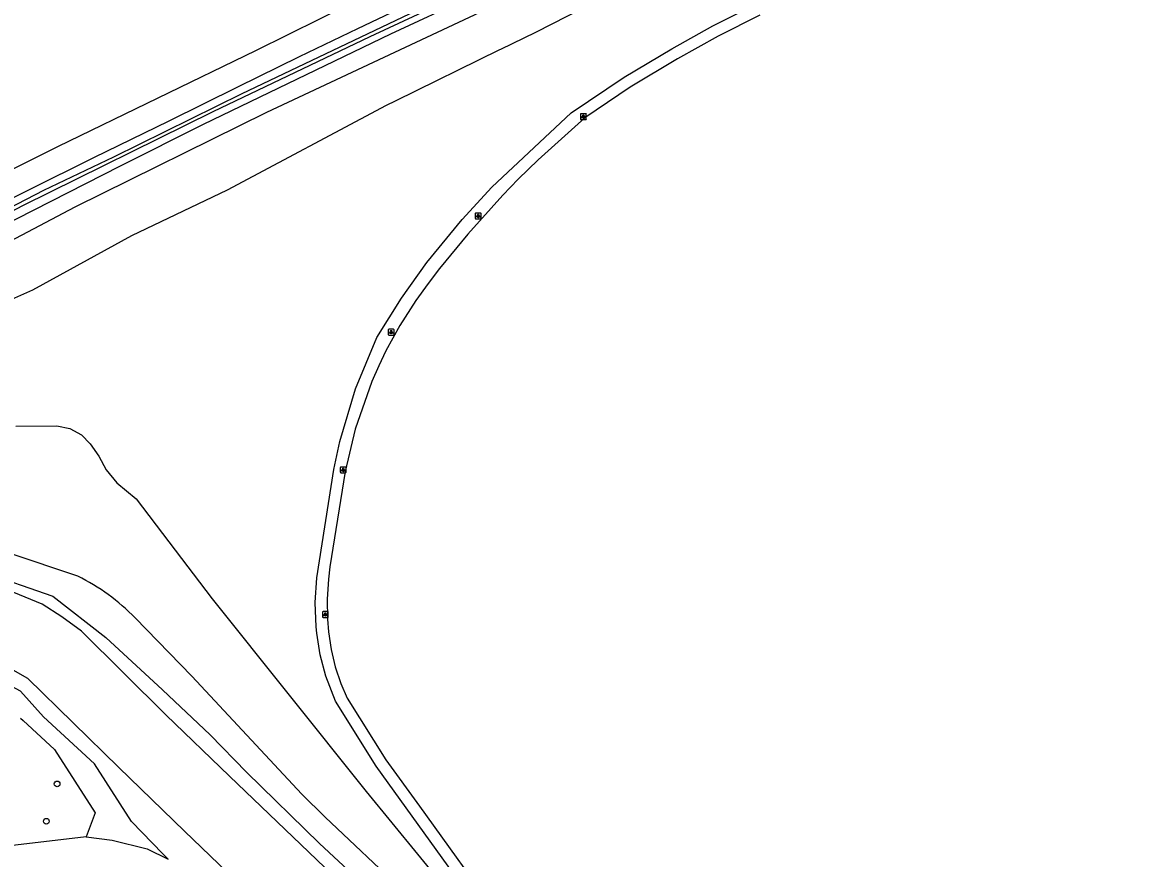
# Model space of a CAD drawing. Extents: x 157767 to 159171, y 387842 to 389425.
# Drawn here: x 158418.2 to 158610.6, y 389051.7 to 389194.7 of the extents above; entities that cross this region are included whole.
import ezdxf

# ---------------------------------------------------------------- set-up
doc = ezdxf.new("R2010")
doc.units = 0
for name, color, linetype in [('IMGEO_Boom', 7, 'Continuous'), ('IMGEO_Fietspad_gesloten', 7, 'Continuous'), ('IMGEO_Grasland_overig', 7, 'Continuous'), ('IMGEO_Groenvoorziening', 7, 'Continuous'), ('IMGEO_Lichtpunt', 7, 'Continuous'), ('IMGEO_Loofbos', 7, 'Continuous'), ('IMGEO_Struiken', 7, 'Continuous'), ('IMGEO_Walbescherming', 7, 'Continuous'), ('IMGEO_Waterloop', 7, 'Continuous')]:
    doc.layers.add(name, color=color, linetype=linetype)

msp = doc.modelspace()

# ---------------------------------------------------------------- linework, layer by layer
at = {"layer": 'IMGEO_Boom'}
for centre in [(158424.14, 389064.44), (158422.29, 389058.05)]:
    msp.add_circle(centre, 0.489, dxfattribs=at)
at = {"layer": 'IMGEO_Fietspad_gesloten'}
msp.add_lwpolyline([(158544.39, 389195.95), (158537.3, 389192.35), (158530.32, 389188.47), (158522.24, 389183.64), (158514.45, 389178.41), (158506.48, 389171.18), (158503.04, 389167.91), (158500.43, 389165.17), (158494.42, 389158.49), (158489.61, 389152.61), (158487.65, 389150.02), (158485.52, 389147.11), (158482.81, 389142.84), (158480.41, 389138.52), (158479.19, 389135.98), (158478.03, 389133.3), (158475.13, 389125.13), (158473.45, 389117.86), (158470.81, 389101.56), (158470.58, 389099.47), (158470.33, 389096.05), (158470.39, 389092.62), (158470.58, 389090.46), (158471.03, 389087.44), (158471.74, 389084.48), (158472.72, 389081.59), (158473.79, 389079.13), (158480.39, 389068.57), (158486.14, 389060.61), (158500, 389041.35)], dxfattribs=at)
at = {"layer": 'IMGEO_Grasland_overig'}
for points in [[(158272.83, 389086.6), (158283.64, 389092.77), (158285.15, 389093.84), (158289.38, 389096.29), (158302.62, 389103.68), (158314.88, 389110.6), (158326.51, 389117.04), (158336.74, 389122.59), (158346.93, 389128.24), (158357.19, 389133.94), (158369.36, 389140.53), (158381.51, 389146.73), (158393.11, 389152.72), (158404.85, 389158.83), (158419.27, 389166.09), (158430.42, 389171.6), (158443.34, 389177.85), (158455.04, 389183.68), (158465.63, 389188.86), (158475.63, 389193.65), (158484.83, 389198.03), (158493.09, 389201.9)], [(158443.16, 389051.56), (158442.22, 389052.47), (158436.89, 389057.99), (158430.54, 389067.85), (158421.83, 389075.92), (158417.85, 389080.28), (158411.76, 389083.53), (158404.45, 389083.88), (158395.9, 389081.49), (158376.3, 389072.36), (158359.29, 389064.22), (158350.17, 389060.18), (158348.14, 389059.52), (158340.83, 389058.14), (158337.4, 389058.04), (158334.35, 389058.54), (158329.75, 389059.53), (158325.9, 389060.89), (158320.42, 389062.67), (158310.96, 389066.74), (158306.32, 389068.9), (158302.74, 389070.38)], [(158429.13, 389055.41), (158433.56, 389054.84), (158439.54, 389053.33), (158443.16, 389051.56)]]:
    msp.add_lwpolyline(points, dxfattribs=at)
at = {"layer": 'IMGEO_Groenvoorziening'}
for points in [[(158693.03, 389285.03), (158574.65, 389235.36), (158494.73, 389199.02), (158481.19, 389192.68), (158449.11, 389177.22), (158434.93, 389170.13), (158411.14, 389158.02), (158400.18, 389152.23), (158388.32, 389146.2), (158379.64, 389141.47), (158359.9, 389131.27), (158349.55, 389125.47), (158329.28, 389114.49), (158321, 389109.78), (158310.03, 389103.85), (158296.35, 389095.94), (158286.95, 389090.73), (158285.36, 389089.97), (158285.9, 389087.68)], [(158411.22, 389100.75), (158423.42, 389096.58), (158432.46, 389089.47), (158442.19, 389080.54), (158450.36, 389072.82), (158456.57, 389066.47), (158469.06, 389054.26), (158492.68, 389032.28)]]:
    msp.add_lwpolyline(points, dxfattribs=at)
at = {"layer": 'IMGEO_Lichtpunt'}
for p, q in [((158513.71, 389179), (158513.71, 389178.19)), ((158513.71, 389179), (158513.71, 389178.19)), ((158514.62, 389179.09), (158513.81, 389179.09)), ((158514.62, 389179.09), (158513.81, 389179.09)), ((158513.81, 389178.09), (158514.62, 389178.09)), ((158513.81, 389178.09), (158514.62, 389178.09)), ((158514.71, 389178.19), (158514.71, 389179)), ((158514.71, 389178.19), (158514.71, 389179)), ((158495.71, 389162.01), (158495.71, 389161.2)), ((158495.71, 389162.01), (158495.71, 389161.2)), ((158496.61, 389162.1), (158495.81, 389162.1)), ((158496.61, 389162.1), (158495.81, 389162.1)), ((158495.81, 389161.11), (158496.61, 389161.11)), ((158495.81, 389161.11), (158496.61, 389161.11)), ((158496.71, 389161.2), (158496.71, 389162.01)), ((158496.71, 389161.2), (158496.71, 389162.01)), ((158480.81, 389142.12), (158480.81, 389141.31)), ((158480.81, 389142.12), (158480.81, 389141.31)), ((158481.71, 389142.22), (158480.9, 389142.22)), ((158481.71, 389142.22), (158480.9, 389142.22)), ((158481.81, 389141.31), (158481.81, 389142.12)), ((158481.81, 389141.31), (158481.81, 389142.12)), ((158480.9, 389141.22), (158481.71, 389141.22)), ((158480.9, 389141.22), (158481.71, 389141.22)), ((158472.61, 389118.56), (158472.61, 389117.75)), ((158472.61, 389118.56), (158472.61, 389117.75)), ((158473.51, 389118.65), (158472.71, 389118.65)), ((158473.51, 389118.65), (158472.71, 389118.65)), ((158473.61, 389117.75), (158473.61, 389118.56)), ((158473.61, 389117.75), (158473.61, 389118.56)), ((158472.71, 389117.66), (158473.51, 389117.66)), ((158472.71, 389117.66), (158473.51, 389117.66)), ((158469.55, 389093.81), (158469.55, 389093.01)), ((158469.55, 389093.81), (158469.55, 389093.01)), ((158470.45, 389093.91), (158469.65, 389093.91)), ((158470.45, 389093.91), (158469.65, 389093.91)), ((158470.55, 389093.01), (158470.55, 389093.81)), ((158470.55, 389093.01), (158470.55, 389093.81)), ((158469.65, 389092.91), (158470.45, 389092.91)), ((158469.65, 389092.91), (158470.45, 389092.91))]:
    msp.add_line(p, q, dxfattribs=at)
for points in [[(158514.09, 389178.66), (158514.13, 389178.63), (158513.94, 389178.37), (158513.9, 389178.4), (158514.09, 389178.66)], [(158514.19, 389178.61), (158514.24, 389178.61), (158514.24, 389178.29), (158514.19, 389178.29), (158514.19, 389178.61)], [(158514.3, 389178.63), (158514.34, 389178.66), (158514.52, 389178.4), (158514.49, 389178.37), (158514.3, 389178.63)], [(158496.09, 389161.67), (158496.12, 389161.65), (158495.94, 389161.38), (158495.9, 389161.41), (158496.09, 389161.67)], [(158496.19, 389161.63), (158496.24, 389161.63), (158496.24, 389161.3), (158496.19, 389161.3), (158496.19, 389161.63)], [(158496.3, 389161.65), (158496.34, 389161.67), (158496.52, 389161.41), (158496.48, 389161.38), (158496.3, 389161.65)], [(158481.18, 389141.78), (158481.22, 389141.76), (158481.03, 389141.49), (158481, 389141.52), (158481.18, 389141.78)], [(158481.28, 389141.74), (158481.33, 389141.74), (158481.33, 389141.41), (158481.28, 389141.41), (158481.28, 389141.74)], [(158481.39, 389141.76), (158481.43, 389141.78), (158481.62, 389141.52), (158481.58, 389141.49), (158481.39, 389141.76)], [(158472.99, 389118.22), (158473.02, 389118.2), (158472.84, 389117.93), (158472.8, 389117.96), (158472.99, 389118.22)], [(158473.09, 389118.18), (158473.13, 389118.18), (158473.13, 389117.85), (158473.09, 389117.85), (158473.09, 389118.18)], [(158473.2, 389118.2), (158473.24, 389118.22), (158473.42, 389117.96), (158473.38, 389117.93), (158473.2, 389118.2)], [(158469.93, 389093.48), (158469.96, 389093.45), (158469.78, 389093.19), (158469.74, 389093.21), (158469.93, 389093.48)], [(158470.03, 389093.43), (158470.07, 389093.43), (158470.07, 389093.11), (158470.03, 389093.11), (158470.03, 389093.43)], [(158470.14, 389093.45), (158470.18, 389093.48), (158470.36, 389093.21), (158470.32, 389093.19), (158470.14, 389093.45)]]:
    msp.add_lwpolyline(points, dxfattribs=at)
for centre in [(158514.21, 389178.79), (158496.21, 389161.81), (158481.31, 389141.92), (158473.11, 389118.36), (158470.05, 389093.61)]:
    msp.add_circle(centre, 0.0994, dxfattribs=at)
for centre, start, end in [((158513.81, 389179), 90, 180), ((158513.81, 389179), 90, 180), ((158513.81, 389178.19), 180, 270), ((158513.81, 389178.19), 180, 270), ((158514.62, 389179), 0, 90), ((158514.62, 389179), 0, 90), ((158514.62, 389178.19), 270, 0), ((158514.62, 389178.19), 270, 360), ((158495.81, 389162.01), 90, 180), ((158495.81, 389162.01), 90, 180), ((158495.81, 389161.2), 180, 270), ((158495.81, 389161.2), 180, 270), ((158496.61, 389162.01), 0, 90), ((158496.61, 389162.01), 0, 90), ((158496.61, 389161.2), 270, 0), ((158496.61, 389161.2), 270, 360), ((158480.9, 389142.12), 90, 180), ((158480.9, 389142.12), 90, 180), ((158481.71, 389142.12), 0, 90), ((158481.71, 389142.12), 0, 90), ((158480.9, 389141.31), 180, 270), ((158480.9, 389141.31), 180, 270), ((158481.71, 389141.31), 270, 0), ((158481.71, 389141.31), 270, 360), ((158472.71, 389118.56), 90, 180), ((158472.71, 389118.56), 90, 180), ((158473.51, 389118.56), 0, 90), ((158473.51, 389118.56), 0, 90), ((158472.71, 389117.75), 180, 270), ((158472.71, 389117.75), 180, 270), ((158473.51, 389117.75), 270, 0), ((158473.51, 389117.75), 270, 360), ((158469.65, 389093.81), 90, 180), ((158469.65, 389093.81), 90, 180), ((158470.45, 389093.81), 0, 90), ((158470.45, 389093.81), 0, 90), ((158469.65, 389093.01), 180, 270), ((158469.65, 389093.01), 180, 270), ((158470.45, 389093.01), 270, 0), ((158470.45, 389093.01), 270, 360)]:
    msp.add_arc(centre, 0.0946, start, end, dxfattribs=at)
at = {"layer": 'IMGEO_Loofbos'}
for points in [[(158541.22, 389211), (158506.01, 389192.99), (158500, 389190.06), (158499.87, 389190), (158481.98, 389181.26), (158480.46, 389180.52), (158453.23, 389166.03), (158436.89, 389158.19), (158419.93, 389148.9), (158404.97, 389142.27)], [(158498.23, 389040.38), (158478.73, 389067.45), (158471.78, 389078.57), (158470.14, 389082.87), (158469.17, 389086.52), (158468.6, 389090.21), (158468.48, 389091.31), (158468.31, 389095.49), (158468.58, 389099.68), (158471.48, 389118.23), (158472.51, 389123.03), (158475.21, 389132.03), (158478.88, 389140.78), (158483.08, 389147.55), (158487.42, 389153.63), (158493.46, 389160.97), (158498.54, 389166.5), (158512.1, 389179.23), (158521.17, 389185.33), (158529.32, 389190.2), (158536.37, 389194.11), (158556.05, 389204.01)], [(158410.97, 389154.59), (158427.24, 389163.17), (158460.02, 389179.38), (158496.54, 389196.46)], [(158417.05, 389125.61), (158424.1, 389125.72), (158426.33, 389125.24), (158428.3, 389124.17), (158429.81, 389122.6), (158431.27, 389120.5), (158432.53, 389118.15), (158434.36, 389115.92), (158437.66, 389113.22), (158443.27, 389105.85), (158450.66, 389096.1), (158477.03, 389063.16), (158499.01, 389036.36), (158500, 389035.19), (158518.28, 389013.49)], [(158427.67, 389099.95), (158415.93, 389103.91)], [(158495.52, 389034.26), (158483.45, 389046.07), (158470, 389058.74), (158466.02, 389062.67), (158447.17, 389082.86), (158437.51, 389092.82)], [(158417.86, 389075.68), (158418.31, 389075.29), (158423.67, 389070.31), (158430.66, 389059.46), (158429.13, 389055.41)], [(158429.13, 389055.41), (158412.1, 389053.36), (158396.16, 389052.1), (158394.04, 389051.72)]]:
    msp.add_lwpolyline(points, dxfattribs=at)
msp.add_arc((158412.14, 389068.13), 35.41, 44.2174, 63.9885, dxfattribs=at)
at = {"layer": 'IMGEO_Struiken'}
msp.add_lwpolyline([(158493.09, 389201.9), (158491.87, 389205.8), (158489.47, 389204.64), (158474.72, 389198.07), (158458.11, 389189.86), (158441.36, 389181.73), (158424.22, 389173.4), (158406.84, 389164.74), (158389.55, 389156.13), (158374.85, 389148.09), (158358.12, 389139.15), (158341.19, 389129.95), (158323.71, 389120.53), (158304.3, 389109.48), (158292.51, 389102.43), (158281.89, 389097.01), (158274.3, 389092.39), (158259, 389083.68), (158225.18, 389063.88)], dxfattribs=at)
at = {"layer": 'IMGEO_Walbescherming'}
for points in [[(158453.62, 389065.74), (158442.76, 389076.27)], [(158445.93, 389056.37), (158434.68, 389067.23)]]:
    msp.add_lwpolyline(points, dxfattribs=at)
at = {"layer": 'IMGEO_Waterloop'}
for points in [[(158493.99, 389200.74), (158455.75, 389182.5), (158433.77, 389171.68), (158421.83, 389165.94), (158388.43, 389148.65)], [(158408.83, 389158.41), (158418.24, 389163.37), (158450.85, 389179.49), (158477.73, 389192.3), (158494.14, 389200)], [(158490.33, 389030.63), (158453.62, 389065.74), (158442.76, 389076.27), (158428.32, 389090.56), (158424.97, 389093.01), (158421.58, 389095.18), (158416.74, 389097.16)], [(158415.78, 389084.4), (158419.04, 389082.53), (158434.68, 389067.23), (158445.93, 389056.37), (158495.69, 389008.55)]]:
    msp.add_lwpolyline(points, dxfattribs=at)

doc.saveas('drawing.dxf')
